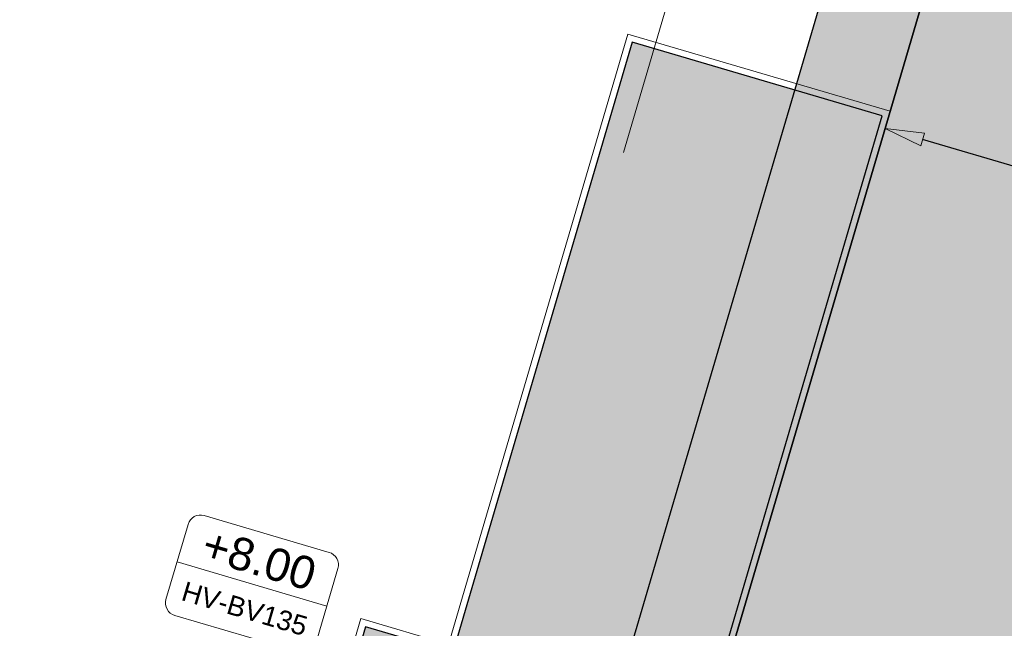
# Model space of a CAD drawing. Extents: x 98477 to 100410, y 398052 to 398969.
# Tile 365 of 374: x 98704 to 98719, y 398656 to 398665. Entities that reach past the tile are written whole.
import ezdxf
from ezdxf.enums import TextEntityAlignment as Align

# ---------------------------------------------------------------- set-up
doc = ezdxf.new("R2010")
doc.units = 0
doc.linetypes.add('AL-NUTSTRACE', pattern=[17, 5, -3.5, 0, -3.5, 5])
for name, color, linetype, lineweight in [('N-GW-hoogtelijn laagte NAP +7.00', 100, 'AL-HOOGTELIJN +7.00', 18), ('N-KO-kantbegrenzing grondwerk', 70, 'Continuous', 25), ('N-KO-kantverharding', 2, 'Continuous', 25), ('N-KO-opsluitband 100x200mm', 2, 'Continuous', 25), ('N-KO-opsluitband achterkant', 8, 'Continuous', 9), ('N-RI-GWA putnummer', 202, 'Continuous', 18), ("N-VH-arcering 'MAT' grijs 251", 251, 'Continuous', 18), ('N-VH-arcering grasbetontegels', 8, 'Continuous', 9), ('N-VH-arcering printbeton', 8, 'Continuous', 9), ('X-AL-maatvoering VERWERKT', 180, 'Continuous', 18), ('X-AL-nutstrace VERWERKT', 252, 'AL-NUTSTRACE', 18), ('X-AL-rapporttekening blauw', 125, 'Continuous', 25)]:
    doc.layers.add(name, color=color, linetype=linetype, lineweight=lineweight)
doc.layers.add('X-AL-contourlijnen', color=30, linetype='Continuous', plot=False)
doc.layers.add('X-AL-hulplijn riolering', color=30, linetype='Continuous', plot=False)
doc.styles.add('CS Annotative', font='arial.ttf')
doc.styles.get("Standard").update_dxf_attribs({"font": 'txt.shx'})
doc.linetypes.add('AL-HOOGTELIJN +7.00', pattern='A,7.5,-1.5,["+7.00",Standard,S=0.9,R=0,X=-0.3,Y=-0.45],-4.5,22.5', length=36)
doc.dimstyles.new('CS Annotative', dxfattribs={"dimtxt": 2.5, "dimasz": 3, "dimexe": 0.18, "dimexo": 0.0625, "dimgap": 1, "dimtad": 1, "dimzin": 3, "dimdsep": 46, "dimtxsty": 'CS Annotative', "dimblk": 'CS Dimensionpijl', "dimcen": 0, "dimse1": 1, "dimse2": 1, "dimclrd": 256, "dimclre": 256, "dimadec": 0, "dimazin": 0, "dimtm": 1e-09, "dimtfac": 1, "dimtdec": 0, "dimtofl": 0, "dimtmove": 1, "dimatfit": 1, "dimfxl": 1, "dimtfillclr": 256, "dimtolj": 1, "dimtzin": 3, "dimarcsym": 0})

# ---------------------------------------------------------------- blocks, each defined once
blk = doc.blocks.new('*U671')
at = {"layer": 'X-AL-hulplijn riolering'}
for points in [[(-0.6275572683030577, 0.6275572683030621), (7.682743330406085e-16, 0), (0.6275572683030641, 0.6275572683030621, 0.4142135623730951)], [(3.290701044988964e-15, 0), (-0.6275572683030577, -0.6275572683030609, 0.4142135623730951), (0.6275572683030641, -0.6275572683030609)]]:
    blk.add_hatch(color=256, dxfattribs=at).paths.add_polyline_path(points)
at = {"lineweight": 9}
blk.add_line((-18.05742590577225, 11.50475443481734), (-6.545658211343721, 8.116656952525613), dxfattribs=at)
blk.add_lwpolyline([(-18.22747775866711, 7.385157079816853), (-8.63433801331, 4.561742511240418, 0.414213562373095), (-7.39268258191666, 5.238715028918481), (-5.698633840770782, 10.99459887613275, 0.414213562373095), (-6.375606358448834, 12.23625430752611), (-15.96874610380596, 15.05966887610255, 0.414213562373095), (-17.21040153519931, 14.38269635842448), (-18.90445027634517, 8.626812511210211, 0.414213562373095)], format="xyb", close=True)
at = {"layer": 'X-AL-hulplijn riolering'}
for points in [[(0.7530687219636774, -0.7530687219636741), (-0.7530687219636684, 0.7530687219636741)], [(0.7530687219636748, 0.7530687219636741), (-0.7530687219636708, -0.7530687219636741)]]:
    blk.add_lwpolyline(points, dxfattribs=at)
blk.add_circle((3.290701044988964e-15, 0), 0.8875, dxfattribs=at)
at = {"style": 'CS Annotative'}
for tag, height, p in [('HOOGTE', 2.5, (-11.74367860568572, 11.70616310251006)), ('NR', 1.5, (-12.85940551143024, 7.915248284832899))]:
    blk.add_attdef(tag, text='', height=height, rotation=343.599999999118, dxfattribs=at).set_placement(p, align=Align.MIDDLE_CENTER)
blk = doc.blocks.new('CS Dimensionpijl')
h = blk.add_hatch(color=256)
h.dxf.hatch_style = 1
h.paths.add_polyline_path([(-1, -0.1666666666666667), (0, 0), (-1, 0.1666666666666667)])
at = {"flags": 128}
blk.add_lwpolyline([(0, 0.5), (0, -0.5)], dxfattribs=at)
blk.add_lwpolyline([(-1, -0.1666666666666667), (0, 0), (-1, 0.1666666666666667)], close=True, dxfattribs=at)
blk = doc.blocks.new('*D1078')
at = {"layer": 'X-AL-maatvoering VERWERKT', "linetype": 'Continuous', "lineweight": -2, "transparency": 16777216}
blk.add_line((98721.91797499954, 398661.9440802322), (98717.79292490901, 398663.1581484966), dxfattribs=at)
at = {"layer": 'X-AL-maatvoering VERWERKT', "lineweight": -2, "transparency": 16777216, "xscale": 0.6000000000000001, "yscale": 0.6000000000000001, "zscale": 0.6000000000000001}
for p, rotation in [((98717.21733652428, 398663.3275533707), 163.5999999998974), ((98722.49356338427, 398661.7746753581), 343.5999999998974)]:
    blk.add_blockref('CS Dimensionpijl', p, dxfattribs=dict(at, rotation=rotation))
at = {"layer": 'X-AL-maatvoering VERWERKT', "color": 0, "transparency": 16777216, "insert": (98719.98399620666, 398662.9878770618), "char_height": 0.5, "attachment_point": 5, "rotation": 343.5999999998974, "style": 'CS Annotative'}
blk.add_mtext('\\A1;5.50', dxfattribs=at)

msp = doc.modelspace()

# ---------------------------------------------------------------- hatches: boundary and pattern name
at = {"layer": "N-VH-arcering 'MAT' grijs 251"}
h = msp.add_hatch(color=256, dxfattribs=at)
h.dxf.hatch_style = 1
edge = h.paths.add_edge_path()
edge.add_line((98718.43378268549, 398647.9807238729), (98740.4324578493, 398722.7258099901))
edge.add_arc((98746.18834169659, 398721.0317612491), 6.000000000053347, 82.37631153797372, 163.5999999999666, ccw=False)
edge.add_line((98746.98433882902, 398726.9787259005), (98729.43353248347, 398729.3278892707))
edge.add_arc((98728.63753535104, 398723.3809246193), 5.999999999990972, -16.400000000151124, 82.37631153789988, ccw=False)
edge.add_line((98734.39341919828, 398721.6868758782), (98714.44365963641, 398653.9034077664))
edge.add_arc((98708.9276042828, 398655.5268711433), 5.750000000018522, 238.5999999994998, 343.5999999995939, ccw=False)
edge.add_line((98705.93179889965, 398650.618954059), (98682.96341873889, 398664.6389131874))
edge.add_line((98682.96341873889, 398664.6389131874), (98663.71975019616, 398676.3852986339))
edge.add_arc((98658.37940146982, 398667.6364029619), 10.24999999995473, 58.60000000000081, 73.59999999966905)
edge.add_line((98661.2734014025, 398677.4693712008), (98653.9448376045, 398679.6262848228))
edge.add_line((98653.9448376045, 398679.6262848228), (98652.69138276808, 398675.367410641))
edge.add_line((98652.69138276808, 398675.367410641), (98650.4694978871, 398667.8180934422))
edge.add_line((98650.4694978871, 398667.8180934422), (98633.21843489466, 398609.2040096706))
edge.add_arc((98628.6616935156, 398610.5451315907), 4.749999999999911, 253.5999999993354, 343.59999999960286, ccw=False)
edge.add_line((98627.32057159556, 398605.9883902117), (98591.63409174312, 398616.4914924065))
edge.add_line((98591.63409174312, 398616.4914924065), (98590.13768202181, 398611.4071283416))
edge.add_line((98590.13768202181, 398611.4071283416), (98624.46149638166, 398601.3050804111))
edge.add_line((98624.46149638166, 398601.3050804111), (98625.82416187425, 398600.9040261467))
edge.add_arc((98624.48303995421, 398596.3472847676), 4.750000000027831, -16.400000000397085, 73.59999999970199, ccw=False)
edge.add_line((98629.03978133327, 398595.0061628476), (98623.11061073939, 398574.8605693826))
edge.add_arc((98618.55386936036, 398576.2016913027), 4.749999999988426, 253.6000000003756, 343.59999999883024, ccw=False)
edge.add_line((98617.21274744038, 398571.6449499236), (98607.57164199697, 398574.4824815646))
edge.add_line((98607.57164199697, 398574.4824815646), (98591.46406188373, 398519.7536193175))
edge.add_line((98591.46406188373, 398519.7536193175), (98590.85321516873, 398517.6781402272))
edge.add_arc((98592.05235763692, 398517.3252134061), 1.250000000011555, 163.6000000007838, 293.1520675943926)
edge.add_arc((98619.96762949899, 398452.0432281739), 69.74999999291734, 95.80614527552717, 113.1520675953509, ccw=False)
edge.add_line((98612.91151005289, 398521.4354012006), (98618.30363164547, 398539.7562586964))
edge.add_line((98618.30363164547, 398539.7562586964), (98653.28573814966, 398658.6152601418))
edge.add_line((98653.28573814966, 398658.6152601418), (98656.01129096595, 398667.8758941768))
edge.add_arc((98660.56803234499, 398666.5347722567), 4.750000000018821, 58.59999999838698, 163.5999999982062, ccw=False)
edge.add_line((98663.04282809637, 398670.5891385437), (98680.49481789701, 398659.9363984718))
edge.add_line((98680.49481789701, 398659.9363984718), (98683.5437588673, 398658.0753169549))
edge.add_line((98683.5437588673, 398658.0753169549), (98686.6547666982, 398656.176349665))
edge.add_line((98686.6547666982, 398656.176349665), (98649.88495474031, 398531.2431785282))
edge.add_line((98649.88495474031, 398531.2431785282), (98654.9693187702, 398529.7467688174))
edge.add_line((98654.9693187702, 398529.7467688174), (98655.60458704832, 398531.90522526))
edge.add_line((98655.60458704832, 398531.90522526), (98658.42800161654, 398541.4983650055))
edge.add_line((98658.42800161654, 398541.4983650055), (98659.13385525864, 398543.8966499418))
edge.add_line((98659.13385525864, 398543.8966499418), (98662.66312346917, 398555.8880746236))
edge.add_line((98662.66312346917, 398555.8880746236), (98663.36897711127, 398558.2863595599))
edge.add_line((98663.36897711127, 398558.2863595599), (98665.48653803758, 398565.4812143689))
edge.add_line((98665.48653803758, 398565.4812143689), (98667.4064599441, 398572.0045493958))
edge.add_line((98667.4064599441, 398572.0045493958), (98670.93572815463, 398583.9959740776))
edge.add_line((98670.93572815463, 398583.9959740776), (98671.64158179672, 398586.3942590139))
edge.add_line((98671.64158179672, 398586.3942590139), (98675.17085000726, 398598.3856836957))
edge.add_line((98675.17085000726, 398598.3856836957), (98675.87670364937, 398600.783968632))
edge.add_line((98675.87670364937, 398600.783968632), (98677.28841093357, 398605.5805385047))
edge.add_line((98677.28841093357, 398605.5805385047), (98678.84128894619, 398610.8567653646))
edge.add_line((98678.84128894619, 398610.8567653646), (98682.37055715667, 398622.8481900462))
edge.add_line((98682.37055715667, 398622.8481900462), (98683.07641079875, 398625.2464749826))
edge.add_line((98683.07641079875, 398625.2464749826), (98686.60567900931, 398637.2378996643))
edge.add_line((98686.60567900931, 398637.2378996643), (98690.56389942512, 398650.6867789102))
edge.add_arc((98692.24269888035, 398650.1926813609), 1.749999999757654, 148.6000000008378, 163.6000000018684, ccw=False)
edge.add_line((98690.74898498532, 398651.1044482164), (98691.89312128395, 398652.9788443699))
edge.add_line((98691.89312128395, 398652.9788443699), (98696.62193884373, 398650.0923618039))
edge.add_line((98696.62193884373, 398650.0923618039), (98719.04623240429, 398636.4045145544))
edge.add_line((98719.04623240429, 398636.4045145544), (98725.56962339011, 398632.4226196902))
edge.add_line((98725.56962339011, 398632.4226196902), (98728.33097443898, 398636.9464389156))
edge.add_line((98728.33097443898, 398636.9464389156), (98721.80758345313, 398640.92833378))
edge.add_line((98721.80758345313, 398640.92833378), (98720.95403265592, 398641.4493434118))
edge.add_arc((98723.94983803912, 398646.3572604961), 5.750000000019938, 163.6000000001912, 238.59999999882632, ccw=False)
edge = h.paths.add_edge_path(flags=16)
edge.add_line((98619.01665961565, 398560.9505167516), (98618.31080597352, 398558.5522318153))
edge.add_line((98618.31080597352, 398558.5522318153), (98614.78153776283, 398546.5608071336))
edge.add_line((98614.78153776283, 398546.5608071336), (98614.07568412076, 398544.1625221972))
edge.add_line((98614.07568412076, 398544.1625221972), (98609.8405622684, 398529.7728125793))
edge.add_arc((98605.28382088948, 398531.1139344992), 4.749999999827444, 163.600000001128, 343.6000000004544, ccw=False)
edge.add_line((98600.72707951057, 398532.4550564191), (98602.84464043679, 398539.6499112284))
edge.add_line((98602.84464043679, 398539.6499112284), (98603.55049407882, 398542.0481961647))
edge.add_line((98603.55049407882, 398542.0481961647), (98607.0797622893, 398554.0396208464))
edge.add_line((98607.0797622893, 398554.0396208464), (98607.7856159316, 398556.4379057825))
edge.add_line((98607.7856159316, 398556.4379057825), (98609.90317685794, 398563.6327605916))
edge.add_arc((98614.4599182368, 398562.2916386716), 4.749999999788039, -16.40000000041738, 163.5999999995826, ccw=False)
at = {"layer": 'N-VH-arcering grasbetontegels'}
h = msp.add_hatch(dxfattribs=at)
h.set_pattern_fill('CS-GRASBETONSTEEN', color=256, angle=8.857717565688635e-10)
h.set_pattern_definition([(28.60000000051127, (19451.65485901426, 79593.08197734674), (-0.1340337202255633, 0.2458352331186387), [0.14, -0.14]), (118.6000000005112, (19451.65485901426, 79593.08197734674), (-0.2458352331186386, -0.1340337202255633), [0.14, -0.14]), (28.60000000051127, (19451.58784279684, 79593.20489378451), (-0.1340337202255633, 0.2458352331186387), [0.14, -0.14]), (118.6000000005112, (19451.77777545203, 79593.14899356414), (-0.2458352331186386, -0.1340337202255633), [0.14, -0.14])])
edge = h.paths.add_edge_path()
edge.add_line((98708.64048453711, 398653.6658692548), (98713.5165286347, 398652.2307714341))
edge.add_arc((98708.92760428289, 398655.5268711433), 5.649999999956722, 324.3113394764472, 343.5999999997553)
edge.add_line((98714.34772823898, 398653.9316419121), (98717.17114280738, 398663.5247816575))
edge.add_line((98717.17114280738, 398663.5247816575), (98713.3338869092, 398664.6541474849))
edge.add_line((98713.3338869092, 398664.6541474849), (98710.57644116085, 398655.2851505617))
edge.add_line((98710.57644116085, 398655.2851505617), (98709.2334015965, 398655.6804286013))
edge.add_line((98709.2334015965, 398655.6804286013), (98708.64048453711, 398653.6658692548))
h.paths.add_polyline_path([(98709.76899639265, 398655.13044085), (98710.70790226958, 398654.5573302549), (98710.13479167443, 398653.6184243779), (98709.1958857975, 398654.191534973)], flags=16)
at = {"layer": 'N-VH-arcering printbeton'}
h = msp.add_hatch(dxfattribs=at)
h.set_pattern_fill('CS-PRINTBETON', color=256, angle=4.765895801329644e-09)
h.set_pattern_definition([(28.60000000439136, (19451.65485901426, 79593.08197734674), (-0.2393459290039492, 0.4389914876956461), []), (28.60000000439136, (19451.99061890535, 79592.98315783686), (-0.2393459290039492, 0.4389914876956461), [0.5, -0.2])])
edge = h.paths.add_edge_path()
edge.add_line((98714.44365963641, 398653.9034077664), (98734.3934191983, 398721.6868758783))
edge.add_arc((98728.63753535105, 398723.3809246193), 5.999999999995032, 343.6000000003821, 385.0096221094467)
edge.add_line((98734.07495615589, 398725.9175473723), (98713.00468867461, 398654.3269199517))
edge.add_arc((98708.9276042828, 398655.5268711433), 4.250000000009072, 238.5999999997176, 343.60000000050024, ccw=False)
edge.add_line((98706.71331334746, 398651.8992802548), (98695.22259908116, 398658.9132421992))
edge.add_line((98695.22259908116, 398658.9132421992), (98694.44108463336, 398657.6329160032))
edge.add_line((98694.44108463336, 398657.6329160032), (98705.93179889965, 398650.618954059))
edge.add_arc((98708.9276042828, 398655.5268711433), 5.750000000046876, 238.5999999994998, 343.5999999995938)
at = {"layer": 'X-AL-rapporttekening blauw'}
h = msp.add_hatch(dxfattribs=at)
h.set_pattern_fill('ANSI31', color=256, scale=20)
h.set_pattern_definition([(45, (0, 0), (-0.3535533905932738, 0.3535533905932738), [])])
edge = h.paths.add_edge_path()
edge.add_arc((98577.95809893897, 398623.2268260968), 2.500000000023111, 253.6000000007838, 342.7419720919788)
edge.add_line((98580.34554490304, 398622.4851376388), (98611.72061965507, 398723.4794227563))
edge.add_arc((98796.65218403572, 398666.0282348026), 193.6500000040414, 158.0498743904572, 162.7419720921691, ccw=False)
edge.add_arc((98618.66309410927, 398737.7603326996), 1.750000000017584, 79.5397638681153, 158.0498743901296, ccw=False)
edge.add_line((98618.98081202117, 398739.4812497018), (98652.82799001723, 398733.232340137))
edge.add_arc((98744.55769001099, 399230.0856631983), 505.2499999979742, 259.5397638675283, 262.561970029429)
edge.add_line((98679.15116356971, 398729.0871115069), (98729.34265272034, 398722.5344958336))
edge.add_arc((98729.61450567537, 398724.6168252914), 2.099999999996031, 262.5619700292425, 352.5619700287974)
edge.add_line((98731.69683513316, 398724.3449723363), (98731.83276161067, 398725.3861370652))
edge.add_arc((98729.75043215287, 398725.6579900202), 2.099999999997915, 352.5619700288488, 442.5619700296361)
edge.add_line((98730.02228510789, 398727.740319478), (98679.83079595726, 398734.2929351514))
edge.add_arc((98744.55769000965, 399230.0856632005), 500.0000000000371, 259.5397638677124, 262.56197002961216, ccw=False)
edge.add_line((98653.78114375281, 398738.3950911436), (98619.93396575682, 398744.6440007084))
edge.add_arc((98618.66309410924, 398737.7603326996), 6.999999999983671, 79.53976386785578, 158.0498743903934)
edge.add_arc((98796.65218403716, 398666.0282348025), 198.9000000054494, 158.0498743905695, 162.7419720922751)
edge.add_line((98606.70698313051, 398725.0369685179), (98575.33079758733, 398624.0391078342))
edge.add_arc((98577.71824355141, 398623.2974193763), 2.500000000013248, 162.7419720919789, 253.5999999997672)
edge.add_line((98577.0123899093, 398620.8991344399), (98577.25224529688, 398620.8285411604))

# ---------------------------------------------------------------- linework, layer by layer
at = {"layer": 'N-GW-hoogtelijn laagte NAP +7.00', "flags": 128}
msp.add_lwpolyline([(98713.2001102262, 398662.9599795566), (98726.95907007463, 398709.7089147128, 0.459081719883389), (98720.36530801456, 398719.8943089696), (98695.61574089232, 398723.2687541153), (98660.63571305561, 398728.0380571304), (98657.27489003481, 398728.4962838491), (98627.44178536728, 398734.0041100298, 0.3841656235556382), (98618.3148488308, 398728.3957925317), (98614.38975138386, 398715.0594554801, 0.4142135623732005), (98621.15947656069, 398702.6429011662), (98648.49992483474, 398694.5961696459, -0.4142135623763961), (98651.88478742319, 398688.3878924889), (98651.88478742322, 398688.387892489, -0.4142135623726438), (98645.67651026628, 398685.0030299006), (98626.06781284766, 398690.7741833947, 0.3452610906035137), (98614.60242241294, 398686.2125695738, 0.03981989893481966), (98587.06879776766, 398628.8692554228, 0.02681577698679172), (98583.75382049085, 398618.6761508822), (98578.4545847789, 398598.8205768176, -0.01473012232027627), (98577.61158852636, 398595.9984052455, 0.002445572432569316), (98575.6335452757, 398589.9245847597, 0.0465115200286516), (98573.51528137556, 398580.3161526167, -0.06474828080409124), (98570.47698109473, 398568.5812402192, 0.03047291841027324), (98565.85599640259, 398554.7176598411), (98555.1634644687, 398514.6540787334, 0.3762911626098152), (98559.54456020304, 398505.7889963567, 0.1980183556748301), (98577.07486126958, 398505.771138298), (98594.87761863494, 398513.0882226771, -0.0724416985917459), (98613.33273670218, 398517.7088827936, -0.06158372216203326), (98622.16508797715, 398517.5117710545, 0.04144405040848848), (98637.69097283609, 398516.5403760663), (98672.74423847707, 398517.254018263, 0.3270130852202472), (98687.76758885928, 398528.7332401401), (98716.5371790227, 398626.4839218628, -0.6718751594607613), (98721.60305329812, 398626.9991783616, -0.1962615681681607), (98721.67954514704, 398626.2471294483), (98688.12811369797, 398512.2491448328, -0.3230870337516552), (98687.20335231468, 398511.5320834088, -0.00937468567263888), (98687.00126932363, 398511.5288880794)], format="xyb", dxfattribs=at)
at = {"layer": 'N-KO-kantbegrenzing grondwerk', "flags": 128}
msp.add_lwpolyline([(98734.0749561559, 398725.9175473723), (98713.00468867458, 398654.3269199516, -0.4931454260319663), (98706.7133133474, 398651.8992802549), (98695.22259908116, 398658.9132421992), (98694.44108463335, 398657.6329160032)], format="xyb", dxfattribs=at)
at = {"layer": 'N-KO-kantverharding', "flags": 128}
msp.add_lwpolyline([(98729.43353248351, 398729.3278892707, -0.4598233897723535), (98734.39341919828, 398721.6868758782), (98714.4436596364, 398653.9034077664, -0.4931454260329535), (98705.93179889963, 398650.618954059), (98682.96341873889, 398664.6389131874), (98663.71975019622, 398676.3852986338, 0.06381507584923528), (98661.34102975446, 398677.4492138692), (98660.60100529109, 398680.5081083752, -0.1316524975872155), (98660.66107866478, 398682.9661553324), (98664.30984432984, 398695.3635975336, -0.4142135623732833), (98666.4827413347, 398696.5482994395), (98667.2022268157, 398696.3365433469), (98690.94524768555, 398689.3485922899), (98697.29793046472, 398710.9331567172), (98673.55490959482, 398717.9211077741), (98649.3322317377, 398725.0502295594), (98626.54852484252, 398731.7558391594), (98620.19584206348, 398710.1712747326), (98657.84891556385, 398699.0893725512, -0.4142135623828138), (98659.03361746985, 398696.9164755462), (98653.9448376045, 398679.6262848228), (98652.69138276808, 398675.367410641), (98650.4694978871, 398667.8180934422), (98633.21843489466, 398609.2040096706, -0.4142135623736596)], format="xyb", dxfattribs=at)
at = {"layer": 'N-KO-opsluitband 100x200mm', "flags": 128}
msp.add_lwpolyline([(98708.64048453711, 398653.6658692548), (98713.5165286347, 398652.2307714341, 0.08436194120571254), (98714.34772823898, 398653.9316419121), (98717.17114280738, 398663.5247816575), (98713.3338869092, 398664.6541474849), (98710.57644116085, 398655.2851505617), (98709.2334015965, 398655.6804286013)], format="xyb", close=True, dxfattribs=at)
at = {"layer": 'N-KO-opsluitband achterkant', "flags": 128}
msp.add_lwpolyline([(98708.51631899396, 398653.598172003), (98713.55591089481, 398652.1149394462, 0.08747631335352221), (98714.44365963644, 398653.9034077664), (98717.29530835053, 398663.5924789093), (98713.26618965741, 398664.778313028), (98710.50874390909, 398655.4093161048), (98709.16570434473, 398655.8045941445)], format="xyb", close=True, dxfattribs=at)
at = {"layer": 'X-AL-contourlijnen', "flags": 128}
msp.add_lwpolyline([(98720.95403265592, 398641.4493434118, -0.339454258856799), (98718.43378268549, 398647.9807238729), (98740.4324578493, 398722.7258099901, -0.3700287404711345), (98746.98433882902, 398726.9787259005), (98729.43353248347, 398729.3278892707, -0.4598233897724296), (98734.39341919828, 398721.6868758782), (98714.44365963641, 398653.9034077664, -0.4931454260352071), (98705.93179889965, 398650.618954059), (98682.96341873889, 398664.6389131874), (98663.71975019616, 398676.3852986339, 0.06554346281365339), (98661.2734014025, 398677.4693712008), (98653.9448376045, 398679.6262848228), (98652.69138276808, 398675.367410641), (98650.4694978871, 398667.8180934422), (98633.21843489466, 398609.2040096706, -0.4142135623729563)], format="xyb", dxfattribs=at)
for points in [[(98714.44365963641, 398653.9034077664), (98734.3934191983, 398721.6868758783, 0.1826758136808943), (98734.07495615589, 398725.9175473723), (98713.00468867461, 398654.3269199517, -0.4931454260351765), (98706.71331334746, 398651.8992802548), (98695.22259908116, 398658.9132421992), (98694.44108463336, 398657.6329160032), (98705.93179889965, 398650.618954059, 0.4931454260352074)], [(98708.64048453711, 398653.6658692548), (98713.5165286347, 398652.2307714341, 0.08436194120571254), (98714.34772823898, 398653.9316419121), (98717.17114280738, 398663.5247816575), (98713.3338869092, 398664.6541474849), (98710.57644116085, 398655.2851505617), (98709.2334015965, 398655.6804286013)]]:
    msp.add_lwpolyline(points, format="xyb", close=True, dxfattribs=at)
at = {"layer": 'X-AL-nutstrace VERWERKT', "const_width": 1.5, "flags": 128}
msp.add_lwpolyline([(98655.31178936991, 398509.6595197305), (98693.36387503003, 398638.9494155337), (98688.0876481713, 398640.502293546), (98691.09002010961, 398650.7034782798), (98695.47200495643, 398657.8823218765), (98706.32255612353, 398651.2591171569, 0.4931454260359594), (98713.7241741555, 398654.115163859), (98733.53544015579, 398721.4280712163)], format="xyb", dxfattribs=at)

# ---------------------------------------------------------------- block references
at = {"layer": 'N-RI-GWA putnummer'}
ref = msp.add_blockref('*U671', (98709.95189403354, 398654.374432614), dxfattribs=dict(at, xscale=0.2, yscale=0.2, zscale=0.2))
ref.add_attrib('HOOGTE', '+8.00', dxfattribs={"linetype": 'Continuous', "height": 0.4999999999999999, "rotation": 343.5999999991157, "style": 'CS Annotative'}).set_placement((98707.60315831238, 398656.7156652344), align=Align.MIDDLE_CENTER)
ref.add_attrib('NR', 'HV-BV135', dxfattribs={"linetype": 'Continuous', "height": 0.3, "rotation": 343.5999999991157, "style": 'CS Annotative'}).set_placement((98707.38001293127, 398655.957482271), align=Align.MIDDLE_CENTER)

# ---------------------------------------------------------------- dimensions: what is measured, and where the dimension line sits
at = {"layer": 'X-AL-maatvoering VERWERKT'}
dim = msp.add_aligned_dim(p1=(98722.49356338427, 398661.7746753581), p2=(98717.21733652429, 398663.3275533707), distance=4.108551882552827e-12, dimstyle='CS Annotative', dxfattribs=at)
dim.commit()
dim.dimension.update_dxf_attribs({"geometry": '*D1078', "text_midpoint": (98719.98399620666, 398662.9878770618)})

doc.saveas('drawing.dxf')
